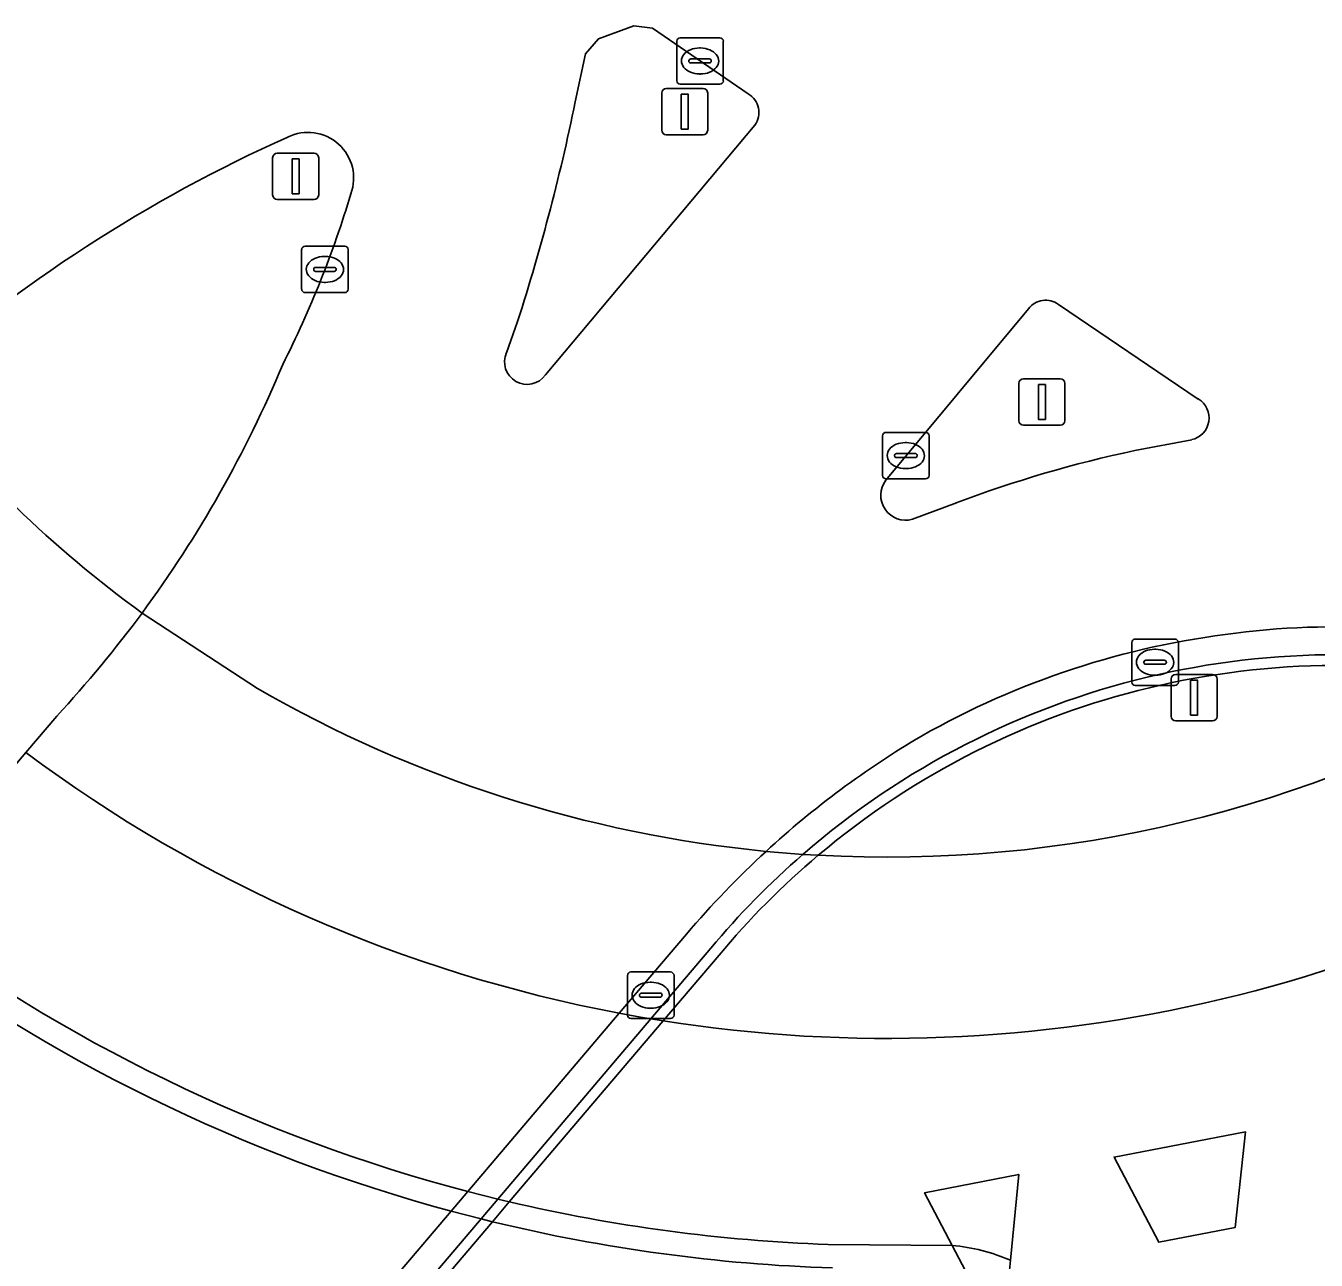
# Model space of a CAD drawing. Extents: x 156412 to 157779, y 382335 to 383768.
# Drawn here: x 157213.84 to 157241.6, y 382659.8 to 382686.35 of the extents above; entities that cross this region are included whole.
import ezdxf

# ---------------------------------------------------------------- set-up
doc = ezdxf.new("R2010")
doc.units = 0
for name, color, linetype in [('IMGEO_Berm_groen', 7, 'Continuous'), ('IMGEO_Berm_open', 7, 'Continuous'), ('IMGEO_Dek', 7, 'Continuous'), ('IMGEO_Fietspad_gesloten', 7, 'Continuous'), ('IMGEO_Hek', 7, 'Continuous'), ('IMGEO_Kolk', 7, 'Continuous'), ('IMGEO_Muur', 7, 'Continuous'), ('IMGEO_Rijbaan_regionaal_gesloten', 7, 'Continuous'), ('IMGEO_Terreindeel_gesloten', 7, 'Continuous'), ('IMGEO_Terreindeel_open', 7, 'Continuous'), ('IMGEO_Verkeerseiland_gesloten', 7, 'Continuous'), ('IMGEO_Verkeersregelinstallatiepaal', 7, 'Continuous')]:
    doc.layers.add(name, color=color, linetype=linetype)

msp = doc.modelspace()

# ---------------------------------------------------------------- linework, layer by layer
at = {"layer": 'IMGEO_Berm_groen'}
msp.add_lwpolyline([(157228.755, 382666.36), (157227.551, 382664.944), (157224.242, 382661.052), (157223.877, 382660.623), (157188.902, 382619.483), (157188.737, 382619.624), (157188.254, 382619.226), (157184.362, 382614.652)], dxfattribs=at)
for points in [[(157238.213, 382660.182), (157237.254, 382662.015), (157240.081, 382662.555), (157239.862, 382660.5)], [(157235.023, 382659.795), (157235.002, 382659.578), (157234.456, 382659.471), (157234.139, 382659.409), (157234.055, 382659.569), (157233.771, 382660.113), (157233.178, 382661.245), (157235.203, 382661.641)]]:
    msp.add_lwpolyline(points, close=True, dxfattribs=at)
for centre, radius, start, end in [((157242.065, 382655.266), 17.327, 76.8598, 130.1686), ((157242.017, 382655.317), 17.258, 130.1571, 140.2178)]:
    msp.add_arc(centre, radius, start, end, dxfattribs=at)
at = {"layer": 'IMGEO_Berm_open'}
for points in [[(157228.056, 382666.811), (157226.608, 382665.108), (157223.349, 382661.274), (157222.989, 382660.85), (157201.892, 382636.034), (157188.254, 382619.226), (157188.737, 382619.624), (157223.636, 382660.682)], [(157223.636, 382660.682), (157223.998, 382661.11), (157227.288, 382664.987), (157228.578, 382666.508)]]:
    msp.add_lwpolyline(points, dxfattribs=at)
for centre, radius, start, end in [((157241.992, 382656.877), 16.546, 72.8973, 97.3692), ((157241.953, 382655.498), 17.91, 96.6799, 119.5889), ((157242.064, 382655.271), 17.553, 76.0726, 130.9572), ((157243.053, 382654.171), 19.609, 120.4679, 132.6554), ((157243.155, 382654.025), 19.786, 132.5879, 139.7424), ((157242.084, 382655.243), 17.587, 130.9474, 140.1701)]:
    msp.add_arc(centre, radius, start, end, dxfattribs=at)
at = {"layer": 'IMGEO_Dek'}
for points in [[(157218.823, 382672.098), (157216.339, 382673.72)], [(157230.888, 382668.507), (157230.558, 382668.527), (157229.766, 382668.592)], [(157222.989, 382660.85), (157223.636, 382660.682), (157223.877, 382660.623)]]:
    msp.add_lwpolyline(points, dxfattribs=at)
for centre, radius, start, end in [((157232.345, 382695.543), 27.064, 218.7055, 233.743), ((157232.386, 382695.599), 27.134, 240.0105, 264.4599), ((157232.375, 382695.583), 27.116, 266.856, 300.1724), ((157232.35, 382695.556), 35.946, 232.8096, 254.9048), ((157232.35, 382695.535), 35.925, 256.3575, 268.1569)]:
    msp.add_arc(centre, radius, start, end, dxfattribs=at)
at = {"layer": 'IMGEO_Fietspad_gesloten'}
for points in [[(157227.551, 382664.944), (157227.288, 382664.987), (157227.061, 382665.026), (157226.834, 382665.066), (157226.608, 382665.108)], [(157223.349, 382661.274), (157223.998, 382661.11), (157224.242, 382661.052)], [(157231.1, 382660.133), (157233.771, 382660.113)]]:
    msp.add_lwpolyline(points, dxfattribs=at)
for centre, radius, start, end in [((157232.38, 382695.582), 31.016, 233.2888, 259.2751), ((157232.376, 382695.582), 31.015, 261.0508, 305.7358), ((157232.364, 382695.591), 35.482, 232.87, 255.2819), ((157232.365, 382695.62), 35.509, 256.7764, 267.9588), ((157233.39, 382655.991), 4.14, 66.7732, 84.724)]:
    msp.add_arc(centre, radius, start, end, dxfattribs=at)
at = {"layer": 'IMGEO_Hek'}
for points in [[(157227.551, 382664.944), (157227.288, 382664.987), (157227.061, 382665.026), (157226.834, 382665.066), (157226.608, 382665.108)], [(157222.989, 382660.85), (157223.636, 382660.682)], [(157223.636, 382660.682), (157223.877, 382660.623)]]:
    msp.add_lwpolyline(points, dxfattribs=at)
for centre, radius, start, end in [((157232.38, 382695.582), 31.016, 233.2888, 259.2751), ((157232.376, 382695.582), 31.015, 261.0508, 305.7358), ((157232.35, 382695.556), 35.946, 232.8096, 254.9048), ((157232.35, 382695.535), 35.925, 256.3575, 268.1569)]:
    msp.add_arc(centre, radius, start, end, dxfattribs=at)
at = {"layer": 'IMGEO_Kolk'}
for p, q in [((157227.845, 382685.172), (157227.845, 382686.024)), ((157227.92, 382686.098), (157228.772, 382686.098)), ((157228.333, 382685.878), (157228.358, 382685.878)), ((157228.846, 382686.024), (157228.846, 382685.172)), ((157228.104, 382685.592), (157228.104, 382685.604)), ((157228.147, 382685.641), (157228.545, 382685.641)), ((157228.588, 382685.604), (157228.588, 382685.592)), ((157228.542, 382685.555), (157228.144, 382685.555)), ((157228.356, 382685.318), (157228.331, 382685.318)), ((157228.772, 382685.098), (157227.92, 382685.098)), ((157219.774, 382680.688), (157219.774, 382681.54)), ((157219.849, 382681.614), (157220.701, 382681.614)), ((157220.262, 382681.394), (157220.287, 382681.394)), ((157220.775, 382681.54), (157220.775, 382680.688)), ((157220.033, 382681.108), (157220.033, 382681.12)), ((157220.076, 382681.157), (157220.474, 382681.157)), ((157220.517, 382681.12), (157220.517, 382681.108)), ((157220.471, 382681.071), (157220.073, 382681.071)), ((157220.701, 382680.614), (157219.849, 382680.614)), ((157220.285, 382680.834), (157220.26, 382680.834)), ((157232.272, 382676.681), (157232.272, 382677.533)), ((157232.347, 382677.607), (157233.199, 382677.607)), ((157233.273, 382677.533), (157233.273, 382676.681)), ((157232.76, 382677.387), (157232.785, 382677.387)), ((157232.531, 382677.101), (157232.531, 382677.113)), ((157232.969, 382677.064), (157232.571, 382677.064)), ((157232.574, 382677.15), (157232.972, 382677.15)), ((157233.015, 382677.113), (157233.015, 382677.101)), ((157232.783, 382676.827), (157232.758, 382676.827)), ((157233.199, 382676.607), (157232.347, 382676.607)), ((157237.635, 382672.234), (157237.635, 382673.086)), ((157237.71, 382673.16), (157238.562, 382673.16)), ((157238.636, 382673.086), (157238.636, 382672.234)), ((157238.123, 382672.94), (157238.148, 382672.94)), ((157237.894, 382672.654), (157237.894, 382672.666)), ((157238.332, 382672.617), (157237.934, 382672.617)), ((157237.937, 382672.703), (157238.335, 382672.703)), ((157238.378, 382672.666), (157238.378, 382672.654)), ((157238.146, 382672.38), (157238.121, 382672.38)), ((157238.562, 382672.16), (157237.71, 382672.16)), ((157226.784, 382665.07), (157226.784, 382665.922)), ((157226.859, 382665.996), (157227.711, 382665.996)), ((157227.785, 382665.922), (157227.785, 382665.07)), ((157227.272, 382665.776), (157227.297, 382665.776)), ((157227.043, 382665.49), (157227.043, 382665.502)), ((157227.481, 382665.453), (157227.083, 382665.453)), ((157227.086, 382665.539), (157227.484, 382665.539)), ((157227.527, 382665.502), (157227.527, 382665.49)), ((157227.295, 382665.216), (157227.27, 382665.216)), ((157227.711, 382664.996), (157226.859, 382664.996))]:
    msp.add_line(p, q, dxfattribs=at)
for points in [[(157227.845, 382685.172), (157227.845, 382686.024)], [(157227.92, 382686.098), (157228.772, 382686.098)], [(157228.846, 382686.024), (157228.846, 382685.172)], [(157228.772, 382685.098), (157227.92, 382685.098)], [(157219.774, 382680.688), (157219.774, 382681.54)], [(157219.849, 382681.614), (157220.701, 382681.614)], [(157220.775, 382681.54), (157220.775, 382680.688)], [(157220.701, 382680.614), (157219.849, 382680.614)], [(157232.272, 382676.681), (157232.272, 382677.533)], [(157232.347, 382677.607), (157233.199, 382677.607)], [(157233.273, 382677.533), (157233.273, 382676.681)], [(157233.199, 382676.607), (157232.347, 382676.607)], [(157237.635, 382672.234), (157237.635, 382673.086)], [(157237.71, 382673.16), (157238.562, 382673.16)], [(157238.636, 382673.086), (157238.636, 382672.234)], [(157238.562, 382672.16), (157237.71, 382672.16)], [(157226.784, 382665.07), (157226.784, 382665.922)], [(157226.859, 382665.996), (157227.711, 382665.996)], [(157227.785, 382665.922), (157227.785, 382665.07)], [(157227.711, 382664.996), (157226.859, 382664.996)]]:
    msp.add_lwpolyline(points, dxfattribs=at)
for centre, radius, start, end in [((157227.922, 382686.022), 0.0765, 91.552, 178.448), ((157227.922, 382686.022), 0.0765, 91.552, 178.448), ((157228.77, 382686.022), 0.0765, 1.552, 88.448), ((157228.77, 382686.022), 0.0765, 1.552, 88.448), ((157228.144, 382685.601), 0.0403, 85.8775, 175.7526), ((157228.141, 382685.591), 0.0366, 178.938, 274.7102), ((157228.545, 382685.598), 0.043, 264.8664, 352.4533), ((157228.549, 382685.603), 0.0386, 1.7309, 96.639), ((157227.922, 382685.174), 0.0765, 181.552, 268.448), ((157227.922, 382685.174), 0.0765, 181.552, 268.448), ((157228.77, 382685.174), 0.0765, 271.552, 358.448), ((157228.77, 382685.174), 0.0765, 271.552, 358.448), ((157219.851, 382681.538), 0.0765, 91.552, 178.448), ((157219.851, 382681.538), 0.0765, 91.552, 178.448), ((157220.699, 382681.538), 0.0765, 1.552, 88.448), ((157220.699, 382681.538), 0.0765, 1.552, 88.448), ((157220.073, 382681.117), 0.0403, 85.8775, 175.7526), ((157220.478, 382681.119), 0.0386, 1.7309, 96.639), ((157220.07, 382681.107), 0.0366, 178.938, 274.7102), ((157220.474, 382681.114), 0.043, 264.8664, 352.4533), ((157219.851, 382680.69), 0.0765, 181.552, 268.448), ((157219.851, 382680.69), 0.0765, 181.552, 268.448), ((157220.699, 382680.69), 0.0765, 271.552, 358.448), ((157220.699, 382680.69), 0.0765, 271.552, 358.448), ((157232.349, 382677.531), 0.0765, 91.552, 178.448), ((157232.349, 382677.531), 0.0765, 91.552, 178.448), ((157233.197, 382677.531), 0.0765, 1.552, 88.448), ((157233.197, 382677.531), 0.0765, 1.552, 88.448), ((157232.571, 382677.11), 0.0403, 85.8775, 175.7526), ((157232.568, 382677.1), 0.0366, 178.938, 274.7102), ((157232.972, 382677.107), 0.043, 264.8664, 352.4533), ((157232.976, 382677.112), 0.0386, 1.7309, 96.639), ((157232.349, 382676.683), 0.0765, 181.552, 268.448), ((157232.349, 382676.683), 0.0765, 181.552, 268.448), ((157233.197, 382676.683), 0.0765, 271.552, 358.448), ((157233.197, 382676.683), 0.0765, 271.552, 358.448), ((157237.712, 382673.084), 0.0765, 91.552, 178.448), ((157237.712, 382673.084), 0.0765, 91.552, 178.448), ((157238.56, 382673.084), 0.0765, 1.552, 88.448), ((157238.56, 382673.084), 0.0765, 1.552, 88.448), ((157237.934, 382672.663), 0.0403, 85.8775, 175.7526), ((157237.931, 382672.653), 0.0366, 178.938, 274.7102), ((157238.335, 382672.66), 0.043, 264.8664, 352.4533), ((157238.339, 382672.665), 0.0386, 1.7309, 96.639), ((157237.712, 382672.236), 0.0765, 181.552, 268.448), ((157237.712, 382672.236), 0.0765, 181.552, 268.448), ((157238.56, 382672.236), 0.0765, 271.552, 358.448), ((157238.56, 382672.236), 0.0765, 271.552, 358.448), ((157226.861, 382665.92), 0.0765, 91.552, 178.448), ((157226.861, 382665.92), 0.0765, 91.552, 178.448), ((157227.709, 382665.92), 0.0765, 1.552, 88.448), ((157227.709, 382665.92), 0.0765, 1.552, 88.448), ((157227.083, 382665.499), 0.0403, 85.8775, 175.7526), ((157227.08, 382665.489), 0.0366, 178.938, 274.7102), ((157227.484, 382665.496), 0.043, 264.8664, 352.4533), ((157227.488, 382665.501), 0.0386, 1.7309, 96.639), ((157226.861, 382665.072), 0.0765, 181.552, 268.448), ((157226.861, 382665.072), 0.0765, 181.552, 268.448), ((157227.709, 382665.072), 0.0765, 271.552, 358.448), ((157227.709, 382665.072), 0.0765, 271.552, 358.448)]:
    msp.add_arc(centre, radius, start, end, dxfattribs=at)
for centre, major_axis, ratio, start_param, end_param in [((157228.332, 382685.598), (-0.387, 0.002), 0.722429, 4.712389, 7.853982), ((157228.357, 382685.598), (-0.39, 0.002), 0.717154, 1.570796, 4.712389), ((157220.261, 382681.114), (-0.387, 0.002), 0.722429, 4.712389, 7.853982), ((157220.286, 382681.114), (-0.39, 0.002), 0.717154, 1.570796, 4.712389), ((157232.759, 382677.107), (-0.387, 0.002), 0.722429, 4.712389, 7.853982), ((157232.784, 382677.107), (-0.39, 0.002), 0.717154, 1.570796, 4.712389), ((157238.122, 382672.66), (-0.387, 0.002), 0.722429, 4.712389, 7.853982), ((157238.147, 382672.66), (-0.39, 0.002), 0.717154, 1.570796, 4.712389), ((157227.271, 382665.496), (-0.387, 0.002), 0.722429, 4.712389, 7.853982), ((157227.296, 382665.496), (-0.39, 0.002), 0.717154, 1.570796, 4.712389)]:
    msp.add_ellipse(centre, major_axis=major_axis, ratio=ratio, start_param=start_param, end_param=end_param, dxfattribs=at)
at = {"layer": 'IMGEO_Muur'}
msp.add_lwpolyline([(157228.578, 382666.508), (157227.288, 382664.987), (157223.998, 382661.11), (157223.636, 382660.682), (157188.737, 382619.624), (157188.902, 382619.483), (157223.877, 382660.623), (157224.242, 382661.052), (157227.551, 382664.944), (157228.755, 382666.36)], dxfattribs=at)
for centre, radius, start, end in [((157242.064, 382655.271), 17.553, 76.0726, 130.9572), ((157242.065, 382655.266), 17.327, 76.8598, 130.1686), ((157242.084, 382655.243), 17.587, 130.9474, 140.1701), ((157242.017, 382655.317), 17.258, 130.1571, 140.2178)]:
    msp.add_arc(centre, radius, start, end, dxfattribs=at)
at = {"layer": 'IMGEO_Rijbaan_regionaal_gesloten'}
for points in [[(157225.661, 382684.721), (157225.879, 382685.755), (157226.157, 382686.077), (157226.919, 382686.355), (157227.322, 382686.305), (157229.384, 382684.892)], [(157229.527, 382684.217), (157225.018, 382678.843)], [(157236.055, 382680.358), (157239.065, 382678.325)], [(157232.343, 382676.58), (157235.415, 382680.268)], [(157224.181, 382679.322), (157224.371, 382679.846)], [(157238.924, 382677.45), (157237.701, 382677.215)], [(157233.86, 382676.092), (157232.916, 382675.737)], [(157214.505, 382671.504), (157213.839, 382670.718), (157210.946, 382667.303), (157210.622, 382666.92), (157191.608, 382644.474), (157190.943, 382643.689), (157173.825, 382623.531), (157176.435, 382621.332), (157184.362, 382614.652)], [(157184.362, 382614.652), (157188.254, 382619.226), (157201.892, 382636.034), (157222.989, 382660.85), (157223.349, 382661.274), (157226.608, 382665.108), (157228.056, 382666.811)]]:
    msp.add_lwpolyline(points, dxfattribs=at)
for centre, radius, start, end in [((157229.14, 382684.488), 0.472, 325.0056, 58.9171), ((157182.034, 382693.657), 44.533, 341.9326, 348.4241), ((157232.659, 382654.554), 32.227, 114.1516, 131.6888), ((157219.909, 382683.078), 0.984, 339.6951, 116.3351), ((157199.098, 382689.291), 22.701, 333.2319, 343.2191), ((157235.78, 382679.995), 0.456, 52.8542, 143.1552), ((157224.623, 382679.124), 0.485, 155.8582, 324.5783), ((157195.645, 382688.966), 25.704, 323.6208, 337.3498), ((157238.82, 382677.916), 0.477, 282.6016, 59.0901), ((157243.198, 382651.282), 26.51, 101.9687, 110.6261), ((157232.772, 382676.255), 0.538, 142.8819, 285.5272), ((157195.744, 382688.898), 25.584, 317.1656, 323.611), ((157241.992, 382656.877), 16.546, 72.8973, 97.3692), ((157241.953, 382655.498), 17.91, 96.6799, 119.5889), ((157243.053, 382654.171), 19.609, 120.4679, 132.6554), ((157243.155, 382654.025), 19.786, 132.5879, 139.7424)]:
    msp.add_arc(centre, radius, start, end, dxfattribs=at)
at = {"layer": 'IMGEO_Terreindeel_gesloten'}
for points in [[(157218.823, 382672.098), (157216.339, 382673.72)], [(157230.888, 382668.507), (157230.558, 382668.527), (157229.766, 382668.592)], [(157226.608, 382665.108), (157226.834, 382665.066), (157227.061, 382665.026), (157227.288, 382664.987), (157227.551, 382664.944)]]:
    msp.add_lwpolyline(points, dxfattribs=at)
for centre, radius, start, end in [((157232.345, 382695.543), 27.064, 218.7055, 233.743), ((157232.386, 382695.599), 27.134, 240.0105, 264.4599), ((157232.375, 382695.583), 27.116, 266.856, 300.1724), ((157232.38, 382695.582), 31.016, 233.2888, 259.2751), ((157232.376, 382695.582), 31.015, 261.0508, 305.7358)]:
    msp.add_arc(centre, radius, start, end, dxfattribs=at)
at = {"layer": 'IMGEO_Terreindeel_open'}
for points in [[(157240.081, 382662.555), (157237.254, 382662.015), (157238.213, 382660.182), (157239.862, 382660.5)], [(157235.203, 382661.641), (157233.178, 382661.245), (157233.771, 382660.113), (157234.055, 382659.569), (157234.139, 382659.409), (157234.456, 382659.471), (157235.002, 382659.578), (157235.023, 382659.795)]]:
    msp.add_lwpolyline(points, close=True, dxfattribs=at)
at = {"layer": 'IMGEO_Verkeerseiland_gesloten'}
for points in [[(157229.384, 382684.892), (157227.322, 382686.305), (157226.919, 382686.355), (157226.157, 382686.077), (157225.879, 382685.755), (157225.661, 382684.721)], [(157225.018, 382678.843), (157229.527, 382684.217)], [(157239.065, 382678.325), (157236.055, 382680.358)], [(157235.415, 382680.268), (157232.343, 382676.58)], [(157224.371, 382679.846), (157224.181, 382679.322)], [(157237.701, 382677.215), (157238.924, 382677.45)], [(157232.916, 382675.737), (157233.86, 382676.092)], [(157210.622, 382666.92), (157210.946, 382667.303), (157213.839, 382670.718), (157214.505, 382671.504)], [(157224.242, 382661.052), (157223.998, 382661.11), (157223.349, 382661.274)], [(157222.989, 382660.85), (157223.636, 382660.682), (157223.877, 382660.623)], [(157233.771, 382660.113), (157231.1, 382660.133)]]:
    msp.add_lwpolyline(points, dxfattribs=at)
for centre, radius, start, end in [((157229.14, 382684.488), 0.472, 325.0056, 58.9171), ((157182.034, 382693.657), 44.533, 341.9326, 348.4241), ((157232.659, 382654.554), 32.227, 114.1516, 131.6888), ((157219.909, 382683.078), 0.984, 339.6951, 116.3351), ((157199.098, 382689.291), 22.701, 333.2319, 343.2191), ((157235.78, 382679.995), 0.456, 52.8542, 143.1552), ((157224.623, 382679.124), 0.485, 155.8582, 324.5783), ((157195.645, 382688.966), 25.704, 323.6208, 337.3498), ((157238.82, 382677.916), 0.477, 282.6016, 59.0901), ((157243.198, 382651.282), 26.51, 101.9687, 110.6261), ((157232.772, 382676.255), 0.538, 142.8819, 285.5272), ((157195.744, 382688.898), 25.584, 317.1656, 323.611), ((157232.364, 382695.591), 35.482, 232.87, 255.2819), ((157232.35, 382695.556), 35.946, 232.8096, 254.9048), ((157232.365, 382695.62), 35.509, 256.7764, 267.9588), ((157232.35, 382695.535), 35.925, 256.3575, 268.1569), ((157233.39, 382655.991), 4.14, 66.7732, 84.724)]:
    msp.add_arc(centre, radius, start, end, dxfattribs=at)
at = {"layer": 'IMGEO_Verkeersregelinstallatiepaal'}
for p, q in [((157227.62, 382685.009), (157228.41, 382685.009)), ((157228.41, 382685.009), (157227.62, 382685.009)), ((157227.52, 382684.109), (157227.52, 382684.909)), ((157227.52, 382684.909), (157227.52, 382684.109)), ((157228.51, 382684.909), (157228.51, 382684.109)), ((157228.51, 382684.109), (157228.51, 382684.909)), ((157228.41, 382684.009), (157227.62, 382684.009)), ((157227.62, 382684.009), (157228.41, 382684.009)), ((157219.25, 382683.615), (157220.04, 382683.615)), ((157220.04, 382683.615), (157219.25, 382683.615)), ((157219.15, 382682.715), (157219.15, 382683.515)), ((157219.15, 382683.515), (157219.15, 382682.715)), ((157220.14, 382683.515), (157220.14, 382682.715)), ((157220.14, 382682.715), (157220.14, 382683.515)), ((157220.04, 382682.615), (157219.25, 382682.615)), ((157219.25, 382682.615), (157220.04, 382682.615)), ((157235.205, 382677.861), (157235.205, 382678.661)), ((157235.205, 382678.661), (157235.205, 382677.861)), ((157235.305, 382678.761), (157236.095, 382678.761)), ((157236.095, 382678.761), (157235.305, 382678.761)), ((157236.195, 382678.661), (157236.195, 382677.861)), ((157236.195, 382677.861), (157236.195, 382678.661)), ((157236.095, 382677.761), (157235.305, 382677.761)), ((157235.305, 382677.761), (157236.095, 382677.761)), ((157238.479, 382671.499), (157238.479, 382672.299)), ((157238.479, 382672.299), (157238.479, 382671.499)), ((157238.579, 382672.399), (157239.369, 382672.399)), ((157239.369, 382672.399), (157238.579, 382672.399)), ((157239.469, 382672.299), (157239.469, 382671.499)), ((157239.469, 382671.499), (157239.469, 382672.299)), ((157239.369, 382671.399), (157238.579, 382671.399)), ((157238.579, 382671.399), (157239.369, 382671.399))]:
    msp.add_line(p, q, dxfattribs=at)
for points in [[(157227.94, 382684.884), (157228.09, 382684.884), (157228.09, 382684.134), (157227.94, 382684.134), (157227.94, 382684.884)], [(157219.57, 382683.49), (157219.72, 382683.49), (157219.72, 382682.74), (157219.57, 382682.74), (157219.57, 382683.49)], [(157235.625, 382678.636), (157235.775, 382678.636), (157235.775, 382677.886), (157235.625, 382677.886), (157235.625, 382678.636)], [(157238.899, 382672.274), (157239.049, 382672.274), (157239.049, 382671.524), (157238.899, 382671.524), (157238.899, 382672.274)]]:
    msp.add_lwpolyline(points, dxfattribs=at)
for centre, start, end in [((157227.62, 382684.909), 90, 180), ((157227.62, 382684.909), 90, 180), ((157228.41, 382684.909), 0, 90), ((157228.41, 382684.909), 360, 90), ((157227.62, 382684.109), 180, 270), ((157227.62, 382684.109), 180, 270), ((157228.41, 382684.109), 270, 0), ((157228.41, 382684.109), 270, 0), ((157219.25, 382683.515), 90, 180), ((157219.25, 382683.515), 90, 180), ((157220.04, 382683.515), 0, 90), ((157220.04, 382683.515), 360, 90), ((157219.25, 382682.715), 180, 270), ((157219.25, 382682.715), 180, 270), ((157220.04, 382682.715), 270, 0), ((157220.04, 382682.715), 270, 0), ((157235.305, 382678.661), 90, 180), ((157235.305, 382678.661), 90, 180), ((157236.095, 382678.661), 0, 90), ((157236.095, 382678.661), 360, 90), ((157235.305, 382677.861), 180, 270), ((157235.305, 382677.861), 180, 270), ((157236.095, 382677.861), 270, 0), ((157236.095, 382677.861), 270, 0), ((157238.579, 382672.299), 90, 180), ((157238.579, 382672.299), 90, 180), ((157239.369, 382672.299), 0, 90), ((157239.369, 382672.299), 360, 90), ((157238.579, 382671.499), 180, 270), ((157238.579, 382671.499), 180, 270), ((157239.369, 382671.499), 270, 0), ((157239.369, 382671.499), 270, 0)]:
    msp.add_arc(centre, 0.1, start, end, dxfattribs=at)

doc.saveas('drawing.dxf')
